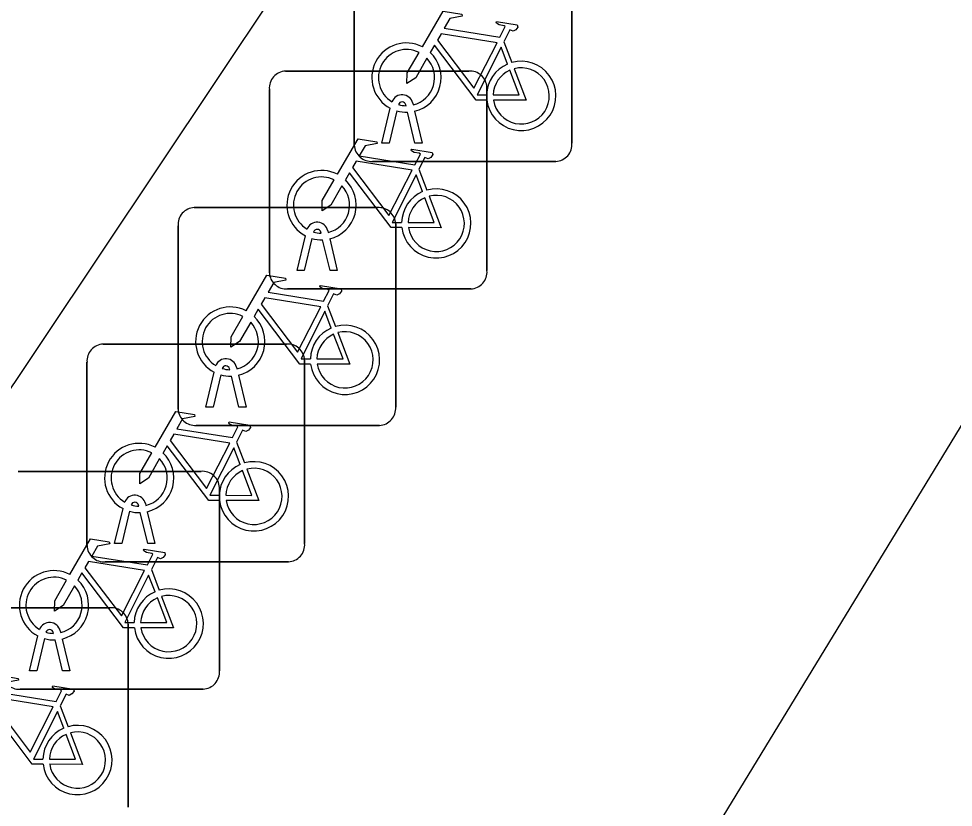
# Model space of a CAD drawing. Extents: x 160664 to 161506, y 382245 to 383288.
# Drawn here: x 161134.379 to 161138.669, y 383113.738 to 383117.356 of the extents above; entities that cross this region are included whole.
import ezdxf

# ---------------------------------------------------------------- set-up
doc = ezdxf.new("R2010")
doc.units = 0
doc.layers.add('IMGEO_Fietsenrek', color=7, linetype='Continuous')
doc.layers.add('IMGEO_Voetpad_open', color=7, linetype='Continuous')

msp = doc.modelspace()

# ---------------------------------------------------------------- linework, layer by layer
at = {"layer": 'IMGEO_Fietsenrek'}
for p, q in [((161136.9185, 383117.6261), (161136.9185, 383116.7852)), ((161136.9185, 383116.7852), (161136.9185, 383117.6261)), ((161135.9195, 383116.7759), (161135.9195, 383117.6168)), ((161135.9195, 383117.6168), (161135.9195, 383116.7759)), ((161136.6062, 383117.2502), (161136.6425, 383117.155)), ((161135.6039, 383117.1155), (161136.4448, 383117.1155)), ((161136.4448, 383117.1155), (161135.6039, 383117.1155)), ((161135.5295, 383116.1909), (161135.5295, 383117.0318)), ((161135.5295, 383117.0318), (161135.5295, 383116.1909)), ((161136.5285, 383117.0411), (161136.5285, 383116.2002)), ((161136.5285, 383116.2002), (161136.5285, 383117.0411)), ((161136.0465, 383116.7853), (161136.0848, 383116.9453)), ((161136.1569, 383116.9569), (161136.1559, 383116.9612)), ((161136.1876, 383116.9684), (161136.1894, 383116.9605)), ((161136.1152, 383116.9331), (161136.0799, 383116.7853)), ((161136.198, 383116.7853), (161136.1641, 383116.927)), ((161136.1964, 383116.9313), (161136.2314, 383116.7853)), ((161136.0799, 383116.7853), (161136.0465, 383116.7853)), ((161136.2314, 383116.7853), (161136.198, 383116.7853)), ((161136.8441, 383116.7015), (161136.0032, 383116.7015)), ((161136.0032, 383116.7015), (161136.8441, 383116.7015)), ((161136.2162, 383116.6652), (161136.2525, 383116.57)), ((161135.1849, 383116.4895), (161136.0258, 383116.4895)), ((161136.0258, 383116.4895), (161135.1849, 383116.4895)), ((161135.1105, 383115.5649), (161135.1105, 383116.4058)), ((161135.1105, 383116.4058), (161135.1105, 383115.5649)), ((161135.7976, 383116.3834), (161135.7994, 383116.3755)), ((161136.1095, 383116.4151), (161136.1095, 383115.5742)), ((161136.1095, 383115.5742), (161136.1095, 383116.4151)), ((161135.6565, 383116.2003), (161135.6948, 383116.3603)), ((161135.7252, 383116.3481), (161135.6899, 383116.2003)), ((161135.7669, 383116.3719), (161135.7659, 383116.3762)), ((161135.808, 383116.2003), (161135.7741, 383116.342)), ((161135.8064, 383116.3463), (161135.8414, 383116.2003)), ((161135.6899, 383116.2003), (161135.6565, 383116.2003)), ((161135.8414, 383116.2003), (161135.808, 383116.2003)), ((161136.4541, 383116.1165), (161135.6132, 383116.1165)), ((161135.6132, 383116.1165), (161136.4541, 383116.1165)), ((161135.7972, 383116.0392), (161135.8335, 383115.944)), ((161134.7669, 383115.8635), (161135.6078, 383115.8635)), ((161135.6078, 383115.8635), (161134.7669, 383115.8635)), ((161134.6925, 383114.9389), (161134.6925, 383115.7798)), ((161134.6925, 383115.7798), (161134.6925, 383114.9389)), ((161135.6915, 383115.7891), (161135.6915, 383114.9482)), ((161135.6915, 383114.9482), (161135.6915, 383115.7891)), ((161135.2375, 383115.5743), (161135.2758, 383115.7343)), ((161135.3479, 383115.7459), (161135.3469, 383115.7502)), ((161135.3786, 383115.7574), (161135.3804, 383115.7495)), ((161135.3062, 383115.7221), (161135.2709, 383115.5743)), ((161135.389, 383115.5743), (161135.3551, 383115.716)), ((161135.3874, 383115.7203), (161135.4224, 383115.5743)), ((161135.2709, 383115.5743), (161135.2375, 383115.5743)), ((161135.4224, 383115.5743), (161135.389, 383115.5743)), ((161136.0351, 383115.4905), (161135.1942, 383115.4905)), ((161135.1942, 383115.4905), (161136.0351, 383115.4905)), ((161135.3792, 383115.4132), (161135.4155, 383115.318)), ((161134.3759, 383115.2795), (161135.2168, 383115.2795)), ((161135.2168, 383115.2795), (161134.3759, 383115.2795)), ((161135.3005, 383115.2051), (161135.3005, 383114.3642)), ((161135.3005, 383114.3642), (161135.3005, 383115.2051)), ((161134.8195, 383114.9483), (161134.8578, 383115.1083)), ((161134.8882, 383115.0961), (161134.8529, 383114.9483)), ((161134.9299, 383115.1199), (161134.9289, 383115.1242)), ((161134.9606, 383115.1314), (161134.9624, 383115.1235)), ((161134.9694, 383115.0943), (161135.0044, 383114.9483)), ((161134.971, 383114.9483), (161134.9371, 383115.09)), ((161134.8529, 383114.9483), (161134.8195, 383114.9483)), ((161135.0044, 383114.9483), (161134.971, 383114.9483)), ((161135.6171, 383114.8645), (161134.7762, 383114.8645)), ((161134.7762, 383114.8645), (161135.6171, 383114.8645)), ((161134.9882, 383114.8292), (161135.0245, 383114.734)), ((161133.9569, 383114.6535), (161134.7978, 383114.6535)), ((161134.7978, 383114.6535), (161133.9569, 383114.6535)), ((161134.8815, 383114.5791), (161134.8815, 383113.7382)), ((161134.8815, 383113.7382), (161134.8815, 383114.5791)), ((161134.5389, 383114.5359), (161134.5379, 383114.5402)), ((161134.5696, 383114.5474), (161134.5714, 383114.5395)), ((161134.4285, 383114.3643), (161134.4668, 383114.5243)), ((161134.4972, 383114.5121), (161134.4619, 383114.3643)), ((161134.58, 383114.3643), (161134.5461, 383114.506)), ((161134.5784, 383114.5103), (161134.6134, 383114.3643)), ((161134.4619, 383114.3643), (161134.4285, 383114.3643)), ((161134.6134, 383114.3643), (161134.58, 383114.3643)), ((161135.2261, 383114.2805), (161134.3852, 383114.2805)), ((161134.3852, 383114.2805), (161135.2261, 383114.2805)), ((161134.5692, 383114.2032), (161134.6055, 383114.108))]:
    msp.add_line(p, q, dxfattribs=at)
for points in [[(161136.2321, 383117.2272), (161136.3268, 383117.3907), (161136.413, 383117.3769), (161136.4147, 383117.3682), (161136.3586, 383117.3573), (161136.3324, 383117.312), (161136.5876, 383117.2712)], [(161136.5876, 383117.2712), (161136.6126, 383117.32), (161136.6075, 383117.324), (161136.5843, 383117.3277), (161136.5716, 383117.3352), (161136.5706, 383117.3383), (161136.5728, 383117.3429), (161136.6676, 383117.3278), (161136.6699, 383117.3175), (161136.6605, 383117.3051), (161136.6481, 383117.2987), (161136.6336, 383117.3049), (161136.6062, 383117.2502)], [(161136.5747, 383117.246), (161136.3179, 383117.287), (161136.3012, 383117.2582), (161136.4682, 383117.0379), (161136.5747, 383117.246)], [(161136.2528, 383117.1747), (161136.2012, 383117.0855), (161136.1613, 383117.0595), (161136.1625, 383117.107), (161136.217, 383117.2012)], [(161136.5278, 383116.9825), (161136.4781, 383116.9826), (161136.2874, 383117.2343), (161136.2684, 383117.2015)], [(161136.6227, 383117.148), (161136.5934, 383117.2248), (161136.484, 383117.0067), (161136.5267, 383117.0066)], [(161136.5567, 383117.0065), (161136.6766, 383117.0063), (161136.6334, 383117.1199)], [(161136.6532, 383117.1268), (161136.7082, 383116.9822), (161136.5581, 383116.9825)], [(161135.8421, 383116.6422), (161135.9368, 383116.8057), (161136.023, 383116.7919), (161136.0247, 383116.7832), (161135.9686, 383116.7723), (161135.9424, 383116.727), (161136.1976, 383116.6862)], [(161136.1976, 383116.6862), (161136.2226, 383116.735), (161136.2175, 383116.739), (161136.1943, 383116.7427), (161136.1816, 383116.7502), (161136.1806, 383116.7533), (161136.1828, 383116.7579), (161136.2776, 383116.7428), (161136.2799, 383116.7325), (161136.2705, 383116.7201), (161136.2581, 383116.7137), (161136.2436, 383116.7199), (161136.2162, 383116.6652)], [(161136.1847, 383116.661), (161135.9279, 383116.702), (161135.9112, 383116.6732), (161136.0782, 383116.4529), (161136.1847, 383116.661)], [(161136.1378, 383116.3975), (161136.0881, 383116.3976), (161135.8974, 383116.6493), (161135.8784, 383116.6165)], [(161136.2327, 383116.563), (161136.2034, 383116.6398), (161136.094, 383116.4217), (161136.1367, 383116.4216)], [(161135.8628, 383116.5897), (161135.8112, 383116.5005), (161135.7713, 383116.4745), (161135.7725, 383116.522), (161135.827, 383116.6162)], [(161136.1667, 383116.4215), (161136.2866, 383116.4213), (161136.2434, 383116.5349)], [(161136.2632, 383116.5418), (161136.3182, 383116.3972), (161136.1681, 383116.3975)], [(161135.4231, 383116.0162), (161135.5178, 383116.1797), (161135.604, 383116.1659), (161135.6057, 383116.1572), (161135.5496, 383116.1463), (161135.5234, 383116.101), (161135.7786, 383116.0602)], [(161135.7786, 383116.0602), (161135.8036, 383116.109), (161135.7985, 383116.113), (161135.7753, 383116.1167), (161135.7626, 383116.1242), (161135.7616, 383116.1273), (161135.7638, 383116.1319), (161135.8586, 383116.1168), (161135.8609, 383116.1065), (161135.8515, 383116.0941), (161135.8391, 383116.0877), (161135.8246, 383116.0939), (161135.7972, 383116.0392)], [(161135.7657, 383116.035), (161135.5089, 383116.076), (161135.4922, 383116.0472), (161135.6592, 383115.8269), (161135.7657, 383116.035)], [(161135.7188, 383115.7715), (161135.6691, 383115.7716), (161135.4784, 383116.0233), (161135.4594, 383115.9905)], [(161135.8137, 383115.937), (161135.7844, 383116.0138), (161135.675, 383115.7957), (161135.7177, 383115.7956)], [(161135.4438, 383115.9637), (161135.3922, 383115.8745), (161135.3523, 383115.8485), (161135.3535, 383115.896), (161135.408, 383115.9902)], [(161135.7477, 383115.7955), (161135.8676, 383115.7953), (161135.8244, 383115.9089)], [(161135.8442, 383115.9158), (161135.8992, 383115.7712), (161135.7491, 383115.7715)], [(161135.0051, 383115.3902), (161135.0998, 383115.5537), (161135.186, 383115.5399), (161135.1877, 383115.5312), (161135.1316, 383115.5203), (161135.1054, 383115.475), (161135.3606, 383115.4342)], [(161135.3606, 383115.4342), (161135.3856, 383115.483), (161135.3805, 383115.487), (161135.3573, 383115.4907), (161135.3446, 383115.4982), (161135.3436, 383115.5013), (161135.3458, 383115.5059), (161135.4406, 383115.4908), (161135.4429, 383115.4805), (161135.4335, 383115.4681), (161135.4211, 383115.4617), (161135.4066, 383115.4679), (161135.3792, 383115.4132)], [(161135.3477, 383115.409), (161135.0909, 383115.45), (161135.0742, 383115.4212), (161135.2412, 383115.2009), (161135.3477, 383115.409)], [(161135.3008, 383115.1455), (161135.2511, 383115.1456), (161135.0604, 383115.3973), (161135.0414, 383115.3645)], [(161135.0258, 383115.3377), (161134.9742, 383115.2485), (161134.9343, 383115.2225), (161134.9355, 383115.27), (161134.99, 383115.3642)], [(161135.3957, 383115.311), (161135.3664, 383115.3878), (161135.257, 383115.1697), (161135.2997, 383115.1696)], [(161135.3297, 383115.1695), (161135.4496, 383115.1693), (161135.4064, 383115.2829)], [(161135.4262, 383115.2898), (161135.4812, 383115.1452), (161135.3311, 383115.1455)], [(161134.6141, 383114.8062), (161134.7088, 383114.9697), (161134.795, 383114.9559), (161134.7967, 383114.9472), (161134.7406, 383114.9363), (161134.7144, 383114.891), (161134.9696, 383114.8502)], [(161134.9696, 383114.8502), (161134.9946, 383114.899), (161134.9895, 383114.903), (161134.9663, 383114.9067), (161134.9536, 383114.9142), (161134.9526, 383114.9173), (161134.9548, 383114.9219), (161135.0496, 383114.9068), (161135.0519, 383114.8965), (161135.0425, 383114.8841), (161135.0301, 383114.8777), (161135.0156, 383114.8839), (161134.9882, 383114.8292)], [(161134.9567, 383114.825), (161134.6999, 383114.866), (161134.6832, 383114.8372), (161134.8502, 383114.6169), (161134.9567, 383114.825)], [(161134.9098, 383114.5615), (161134.8601, 383114.5616), (161134.6694, 383114.8133), (161134.6504, 383114.7805)], [(161135.0047, 383114.727), (161134.9754, 383114.8038), (161134.866, 383114.5857), (161134.9087, 383114.5856)], [(161134.6348, 383114.7537), (161134.5832, 383114.6645), (161134.5433, 383114.6385), (161134.5445, 383114.686), (161134.599, 383114.7802)], [(161135.0352, 383114.7058), (161135.0902, 383114.5612), (161134.9401, 383114.5615)], [(161134.9387, 383114.5855), (161135.0586, 383114.5853), (161135.0154, 383114.6989)], [(161134.1951, 383114.1802), (161134.2898, 383114.3437), (161134.376, 383114.3299), (161134.3777, 383114.3212), (161134.3216, 383114.3103), (161134.2954, 383114.265), (161134.5506, 383114.2242)], [(161134.5506, 383114.2242), (161134.5756, 383114.273), (161134.5705, 383114.277), (161134.5473, 383114.2807), (161134.5346, 383114.2882), (161134.5336, 383114.2913), (161134.5358, 383114.2959), (161134.6306, 383114.2808), (161134.6329, 383114.2705), (161134.6235, 383114.2581), (161134.6111, 383114.2517), (161134.5966, 383114.2579), (161134.5692, 383114.2032)], [(161134.5377, 383114.199), (161134.2809, 383114.24), (161134.2642, 383114.2112), (161134.4312, 383113.9909), (161134.5377, 383114.199)], [(161134.4908, 383113.9355), (161134.4411, 383113.9356), (161134.2504, 383114.1873), (161134.2314, 383114.1545)], [(161134.5857, 383114.101), (161134.5564, 383114.1778), (161134.447, 383113.9597), (161134.4897, 383113.9596)], [(161134.5197, 383113.9595), (161134.6396, 383113.9593), (161134.5964, 383114.0729)], [(161134.6162, 383114.0798), (161134.6712, 383113.9352), (161134.5211, 383113.9355)]]:
    msp.add_lwpolyline(points, dxfattribs=at)
for centre, radius, start, end in [((161136.1591, 383117.0859), 0.159, 62.6766, 242.1369), ((161136.1591, 383117.0859), 0.129, 63.3192, 238.903), ((161136.1591, 383117.0859), 0.159, 283.5766, 46.6042), ((161136.1591, 383117.0859), 0.129, 283.6043, 43.4302), ((161136.6857, 383117.0019), 0.159, 187.0065, 105.7708), ((161135.6072, 383117.0376), 0.0779, 92.4484, 184.2845), ((161135.6072, 383117.0376), 0.0779, 92.4484, 184.2845), ((161136.4506, 383117.0378), 0.0779, 2.4484, 94.2845), ((161136.4506, 383117.0378), 0.0779, 2.4484, 94.2845), ((161136.6857, 383117.0019), 0.159, 113.3408, 178.3217), ((161136.6857, 383117.0019), 0.129, 113.923, 177.9556), ((161136.6857, 383117.0019), 0.129, 188.6715, 104.5883), ((161136.1389, 383116.9573), 0.0499, 12.8025, 158.6934), ((161136.1389, 383116.9573), 0.0174, 12.8025, 163.4502), ((161136.1591, 383117.0859), 0.129, 253.415, 269.0204), ((161136.1591, 383117.0859), 0.159, 253.9967, 271.7867), ((161135.9974, 383116.7792), 0.0779, 182.4484, 274.2845), ((161135.9974, 383116.7792), 0.0779, 182.4484, 274.2845), ((161136.8408, 383116.7794), 0.0779, 272.4484, 4.2845), ((161136.8408, 383116.7794), 0.0779, 272.4484, 4.2845), ((161135.7691, 383116.5009), 0.159, 62.6766, 242.1369), ((161135.7691, 383116.5009), 0.129, 63.3192, 238.903), ((161135.7691, 383116.5009), 0.159, 283.5766, 46.6042), ((161135.7691, 383116.5009), 0.129, 283.6043, 43.4302), ((161136.2957, 383116.4169), 0.159, 113.3408, 178.3217), ((161136.2957, 383116.4169), 0.159, 187.0065, 105.7708), ((161136.2957, 383116.4169), 0.129, 113.923, 177.9556), ((161136.2957, 383116.4169), 0.129, 188.6715, 104.5883), ((161135.1882, 383116.4116), 0.0779, 92.4484, 184.2845), ((161135.1882, 383116.4116), 0.0779, 92.4484, 184.2845), ((161136.0316, 383116.4118), 0.0779, 2.4484, 94.2845), ((161136.0316, 383116.4118), 0.0779, 2.4484, 94.2845), ((161135.7489, 383116.3723), 0.0499, 12.8025, 158.6934), ((161135.7489, 383116.3723), 0.0174, 12.8025, 163.4502), ((161135.7691, 383116.5009), 0.159, 253.9967, 271.7867), ((161135.7691, 383116.5009), 0.129, 253.415, 269.0204), ((161135.6074, 383116.1942), 0.0779, 182.4484, 274.2845), ((161135.6074, 383116.1942), 0.0779, 182.4484, 274.2845), ((161136.4508, 383116.1944), 0.0779, 272.4484, 4.2845), ((161136.4508, 383116.1944), 0.0779, 272.4484, 4.2845), ((161135.3501, 383115.8749), 0.159, 62.6766, 242.1369), ((161135.3501, 383115.8749), 0.129, 63.3192, 238.903), ((161135.3501, 383115.8749), 0.129, 283.6043, 43.4302), ((161135.3501, 383115.8749), 0.159, 283.5766, 46.6042), ((161135.8767, 383115.7909), 0.159, 187.0065, 105.7708), ((161135.8767, 383115.7909), 0.159, 113.3408, 178.3217), ((161135.8767, 383115.7909), 0.129, 113.923, 177.9556), ((161135.8767, 383115.7909), 0.129, 188.6715, 104.5883), ((161134.7702, 383115.7856), 0.0779, 92.4484, 184.2845), ((161134.7702, 383115.7856), 0.0779, 92.4484, 184.2845), ((161135.6136, 383115.7858), 0.0779, 2.4484, 94.2845), ((161135.6136, 383115.7858), 0.0779, 2.4484, 94.2845), ((161135.3299, 383115.7463), 0.0499, 12.8025, 158.6934), ((161135.3299, 383115.7463), 0.0174, 12.8025, 163.4502), ((161135.3501, 383115.8749), 0.129, 253.415, 269.0204), ((161135.3501, 383115.8749), 0.159, 253.9967, 271.7867), ((161135.1884, 383115.5682), 0.0779, 182.4484, 274.2845), ((161135.1884, 383115.5682), 0.0779, 182.4484, 274.2845), ((161136.0318, 383115.5684), 0.0779, 272.4484, 4.2845), ((161136.0318, 383115.5684), 0.0779, 272.4484, 4.2845), ((161134.9321, 383115.2489), 0.159, 62.6766, 242.1369), ((161134.9321, 383115.2489), 0.129, 63.3192, 238.903), ((161134.9321, 383115.2489), 0.159, 283.5766, 46.6042), ((161134.9321, 383115.2489), 0.129, 283.6043, 43.4302), ((161135.4587, 383115.1649), 0.159, 113.3408, 178.3217), ((161135.4587, 383115.1649), 0.159, 187.0065, 105.7708), ((161135.2226, 383115.2018), 0.0779, 2.4484, 94.2845), ((161135.2226, 383115.2018), 0.0779, 2.4484, 94.2845), ((161135.4587, 383115.1649), 0.129, 113.923, 177.9556), ((161135.4587, 383115.1649), 0.129, 188.6715, 104.5883), ((161134.9119, 383115.1203), 0.0499, 12.8025, 158.6934), ((161134.9119, 383115.1203), 0.0174, 12.8025, 163.4502), ((161134.9321, 383115.2489), 0.159, 253.9967, 271.7867), ((161134.9321, 383115.2489), 0.129, 253.415, 269.0204), ((161134.7704, 383114.9422), 0.0779, 182.4484, 274.2845), ((161134.7704, 383114.9422), 0.0779, 182.4484, 274.2845), ((161135.6138, 383114.9424), 0.0779, 272.4484, 4.2845), ((161135.6138, 383114.9424), 0.0779, 272.4484, 4.2845), ((161134.5411, 383114.6649), 0.159, 62.6766, 242.1369), ((161134.5411, 383114.6649), 0.129, 63.3192, 238.903), ((161134.5411, 383114.6649), 0.129, 283.6043, 43.4302), ((161134.5411, 383114.6649), 0.159, 283.5766, 46.6042), ((161135.0677, 383114.5809), 0.159, 113.3408, 178.3217), ((161135.0677, 383114.5809), 0.159, 187.0065, 105.7708), ((161135.0677, 383114.5809), 0.129, 188.6715, 104.5883), ((161135.0677, 383114.5809), 0.129, 113.923, 177.9556), ((161134.8036, 383114.5758), 0.0779, 2.4484, 94.2845), ((161134.8036, 383114.5758), 0.0779, 2.4484, 94.2845), ((161134.5209, 383114.5363), 0.0499, 12.8025, 158.6934), ((161134.5209, 383114.5363), 0.0174, 12.8025, 163.4502), ((161134.5411, 383114.6649), 0.129, 253.415, 269.0204), ((161134.5411, 383114.6649), 0.159, 253.9967, 271.7867), ((161135.2228, 383114.3584), 0.0779, 272.4484, 4.2845), ((161135.2228, 383114.3584), 0.0779, 272.4484, 4.2845), ((161134.3794, 383114.3582), 0.0779, 182.4484, 274.2845), ((161134.3794, 383114.3582), 0.0779, 182.4484, 274.2845), ((161134.6487, 383113.9549), 0.159, 187.0065, 105.7708), ((161134.6487, 383113.9549), 0.159, 113.3408, 178.3217), ((161134.6487, 383113.9549), 0.129, 113.923, 177.9556), ((161134.6487, 383113.9549), 0.129, 188.6715, 104.5883)]:
    msp.add_arc(centre, radius, start, end, dxfattribs=at)
at = {"layer": 'IMGEO_Voetpad_open'}
for points in [[(161124.699, 383099.854), (161130.179, 383108.315), (161129.967, 383109.115), (161137.681, 383120.657), (161139.128, 383122.904), (161141.184, 383123.375), (161143.502, 383124.543), (161144.392, 383124.992)], [(161137.536, 383113.57), (161143.565, 383123.455)]]:
    msp.add_lwpolyline(points, dxfattribs=at)

doc.saveas('drawing.dxf')
